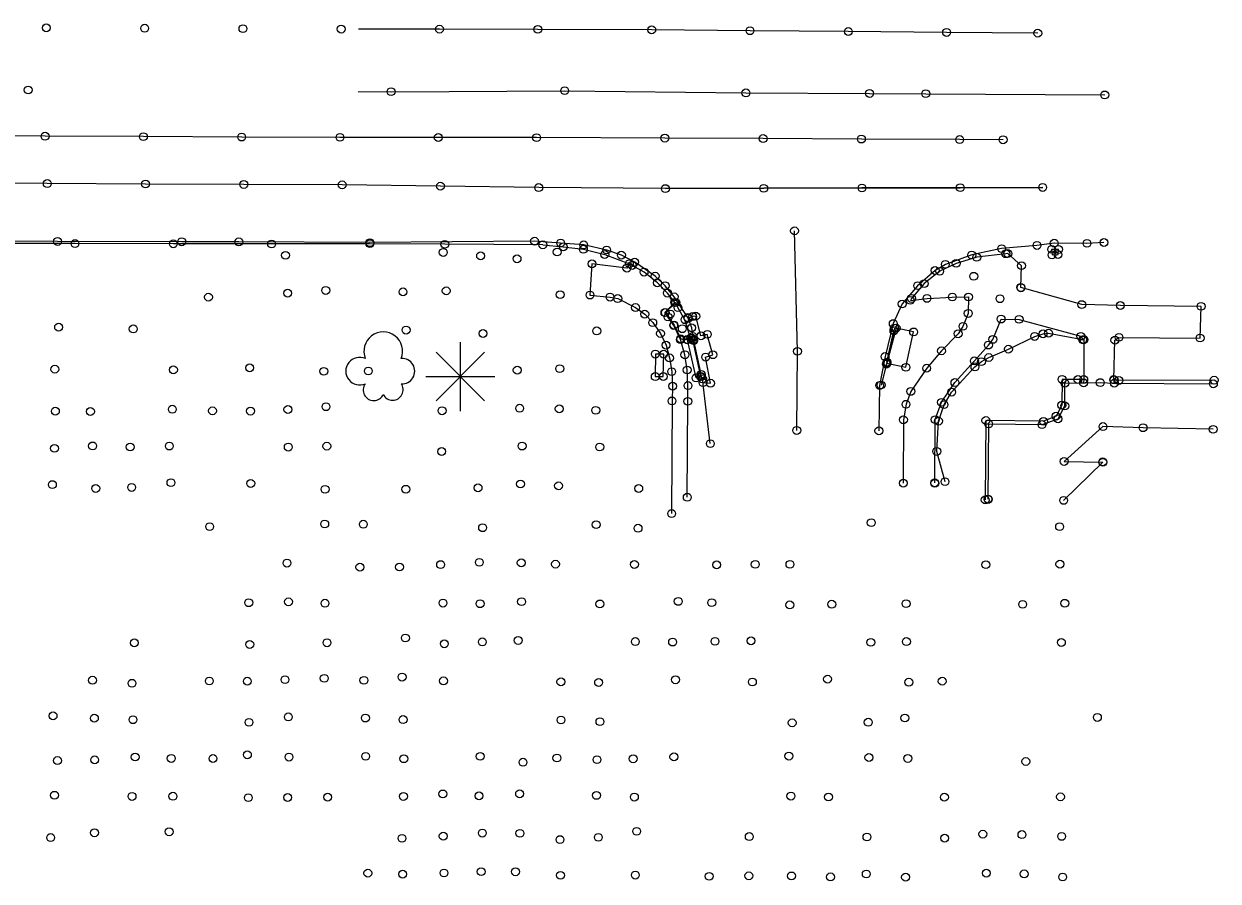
# Model space of a CAD drawing. Extents: x 20503438 to 20508873, y 7964251 to 7984667.
# Drawn here: x 20507910 to 20508213.7, y 7970338.6 to 7970556.6 of the extents above; entities that cross this region are included whole.
import ezdxf

# ---------------------------------------------------------------- set-up
doc = ezdxf.new("R2010")
doc.units = 0
for name, color, linetype in [('SurBreakLine', 7, 'Continuous'), ('SurConcreteSlab', 7, 'Continuous'), ('SurEdgeCurb', 7, 'Continuous'), ('SurEdgeRoadPaved', 7, 'Continuous'), ('SurEdgeShoulderPaved', 7, 'Continuous'), ('SurEdgeSidewalk', 7, 'Continuous'), ('SurMiscStructureLine', 7, 'Continuous'), ('SurNaturalCells', 7, 'Continuous'), ('SurPointsNonDTM', 7, 'Continuous'), ('SurSurveyPoints', 7, 'Continuous')]:
    doc.layers.add(name, color=color, linetype=linetype)

msp = doc.modelspace()

# ---------------------------------------------------------------- linework, layer by layer
at = {"layer": 'SurBreakLine'}
for points in [[(20507995, 7970539.36), (20508003.36, 7970539.32), (20508047.5, 7970539.58), (20508093.59, 7970539.01), (20508125.03, 7970538.88), (20508139.33, 7970538.81), (20508184.85, 7970538.49)], [(20508106.52, 7970453.21), (20508106.7, 7970473.31), (20508105.96, 7970503.94)]]:
    msp.add_lwpolyline(points, dxfattribs=at)
msp.add_lwpolyline([(20508079.54, 7970476.7), (20508078.1, 7970481.35), (20508076.32, 7970484.43), (20508075.76, 7970485.69), (20508073.1, 7970483.16), (20508075.31, 7970479.98), (20508077.02, 7970476.5), (20508078.61, 7970476.33)], close=True, dxfattribs=at)
at = {"layer": 'SurConcreteSlab'}
for points in [[(20508167.82, 7970554.19), (20508144.63, 7970554.39), (20508119.63, 7970554.61), (20508094.64, 7970554.82), (20508069.64, 7970555.04), (20508040.67, 7970555.17), (20508015.67, 7970555.21), (20507995.07, 7970555.24)], [(20508159, 7970527.1), (20508147.96, 7970527.15), (20508122.96, 7970527.28), (20508097.97, 7970527.4), (20508072.97, 7970527.52), (20508040.35, 7970527.64), (20508015.35, 7970527.67), (20507990.36, 7970527.71), (20507965.36, 7970527.79), (20507940.36, 7970527.89), (20507915.36, 7970528), (20507890.36, 7970528.1)], [(20508169.07, 7970514.98), (20508148.11, 7970514.92), (20508123.11, 7970514.84), (20508098.12, 7970514.76), (20508073.12, 7970514.68), (20508040.9, 7970514.94), (20508015.91, 7970515.31), (20507990.91, 7970515.65), (20507965.91, 7970515.75), (20507940.91, 7970515.85), (20507915.92, 7970515.96), (20507890.92, 7970516.06), (20507865.92, 7970516.16), (20507840.92, 7970516.26), (20507815.92, 7970516.37), (20507790.92, 7970516.47), (20507765.92, 7970516.57), (20507740.92, 7970516.67), (20507715.93, 7970516.77), (20507693.23, 7970516.87)], [(20508073.12, 7970514.68), (20508098.12, 7970514.76), (20508123.11, 7970514.84), (20508148.11, 7970514.92), (20508169.07, 7970514.98)], [(20508082.67, 7970465.36), (20508084.59, 7970465.2), (20508083.35, 7970471.85), (20508085.19, 7970472.45), (20508083.77, 7970477.63), (20508082.16, 7970477.26), (20508080.84, 7970482.24), (20508080.06, 7970482.17), (20508078.88, 7970481.73)], [(20508212.41, 7970453.49), (20508194.59, 7970453.89), (20508184.4, 7970454.18), (20508174.52, 7970445.32), (20508184.37, 7970445.1), (20508174.4, 7970435.42)]]:
    msp.add_lwpolyline(points, dxfattribs=at)
for points in [[(20508171.34, 7970499.24), (20508171.44, 7970497.82), (20508172.96, 7970497.92), (20508173.1, 7970499.22)], [(20508129.46, 7970470.28), (20508134.28, 7970469.25), (20508136.24, 7970478.24), (20508131.81, 7970479.2)], [(20508082.08, 7970466.92), (20508080.9, 7970466.56), (20508078.7, 7970476.24), (20508079.9, 7970476.64)]]:
    msp.add_lwpolyline(points, close=True, dxfattribs=at)
at = {"layer": 'SurEdgeCurb'}
for points in [[(20508041.94, 7970500.41), (20508017.01, 7970500.52), (20507997.97, 7970500.68), (20507972.97, 7970500.6), (20507947.98, 7970500.65), (20507922.98, 7970500.7), (20507897.99, 7970500.75), (20507872.99, 7970500.88), (20507869.99, 7970500.91)], [(20508041.94, 7970500.41), (20508047.15, 7970499.88), (20508052.26, 7970499.27), (20508057.69, 7970497.92), (20508063.96, 7970495.59)], [(20508084.54, 7970449.84), (20508082.55, 7970466.32), (20508082.27, 7970466.87), (20508080.21, 7970476.29), (20508080.1, 7970477.09), (20508079.8, 7970479.28), (20508078.81, 7970481.91), (20508075.34, 7970487.18), (20508073.04, 7970490)], [(20508131.36, 7970479.24), (20508129.31, 7970470.08), (20508127.97, 7970464.75)], [(20508129.47, 7970470.56), (20508131.24, 7970478.55)], [(20508082.21, 7970467.47), (20508080.31, 7970476.04)], [(20508179.5, 7970466.14), (20508178.03, 7970466.14), (20508173.99, 7970466.17), (20508173.91, 7970459.62), (20508172.48, 7970456.83), (20508169.28, 7970455.52), (20508154.62, 7970455.72), (20508154.46, 7970435.55)], [(20508155.16, 7970435.75), (20508155.33, 7970454.86), (20508168.9, 7970454.69), (20508172.96, 7970456.15), (20508174.68, 7970459.43), (20508174.74, 7970465.21), (20508179.47, 7970465.3), (20508183.7, 7970465.36), (20508187.3, 7970465.21), (20508212.48, 7970465.06)], [(20508212.68, 7970465.98), (20508188.43, 7970465.92), (20508187.13, 7970466.13)]]:
    msp.add_lwpolyline(points, dxfattribs=at)
at = {"layer": 'SurEdgeRoadPaved'}
for points in [[(20508073.04, 7970490), (20508070.52, 7970492.43), (20508065.31, 7970495.99), (20508061.93, 7970497.77), (20508058.19, 7970499.07), (20508052.34, 7970500.37), (20508046.48, 7970500.85), (20508039.84, 7970501.33), (20507997.97, 7970500.94)], [(20508184.65, 7970500.98), (20508180.33, 7970500.76), (20508172, 7970500.8), (20508167.61, 7970500.24), (20508158.63, 7970499.42), (20508151.03, 7970497.81), (20508144.31, 7970495.42), (20508141.7, 7970493.86), (20508137.27, 7970490), (20508133.32, 7970485.35), (20508131.07, 7970480.36), (20508128.98, 7970471.98), (20508127.6, 7970464.65), (20508127.42, 7970453.1)]]:
    msp.add_lwpolyline(points, dxfattribs=at)
at = {"layer": 'SurEdgeShoulderPaved'}
msp.add_lwpolyline([(20507997.97, 7970500.94), (20507964.64, 7970501.13), (20507950.12, 7970501.17), (20507918.53, 7970501.25), (20507881.67, 7970501.31), (20507870.02, 7970501.29)], dxfattribs=at)
at = {"layer": 'SurEdgeSidewalk'}
for points in [[(20508187.3, 7970465.21), (20508187.13, 7970466.13), (20508187.43, 7970476.14), (20508188.47, 7970476.87), (20508209.1, 7970476.7), (20508209.35, 7970484.75), (20508188.82, 7970484.97), (20508179.01, 7970485.19), (20508163.51, 7970489.56), (20508163.67, 7970495.09), (20508160.19, 7970498.17), (20508159.69, 7970498.13), (20508152.3, 7970497.23), (20508147.06, 7970495.68), (20508142.87, 7970493.66), (20508138.92, 7970490.52), (20508135.7, 7970486.76), (20508135.41, 7970486.27), (20508139.65, 7970486.77), (20508146.08, 7970487.12), (20508150.19, 7970487.13), (20508150.13, 7970482.95), (20508148.79, 7970479.66), (20508147.56, 7970477.78), (20508143.34, 7970473.43), (20508139.57, 7970469.02), (20508135.52, 7970463.13), (20508134.31, 7970459.85), (20508133.65, 7970455.91), (20508133.62, 7970439.8)], [(20508078.68, 7970436.22), (20508078.81, 7970460.6), (20508078.86, 7970464.61), (20508078.66, 7970468.57), (20508078.08, 7970472.44), (20508076.95, 7970476.28), (20508075.22, 7970479.9), (20508073, 7970483.16), (20508075.52, 7970485.74), (20508073.62, 7970488.12), (20508071.09, 7970490.72), (20508067.69, 7970493.46), (20508064.64, 7970495.15), (20508063.96, 7970495.59), (20508063.33, 7970494.47), (20508054.44, 7970495.55), (20508053.94, 7970487.62), (20508059.03, 7970487.1), (20508061, 7970486.73), (20508065.52, 7970484.44), (20508067.87, 7970482.76), (20508069.89, 7970480.6), (20508071.86, 7970477.84), (20508073.27, 7970474.88), (20508074.16, 7970471.64), (20508074.72, 7970468.15), (20508074.96, 7970464.45), (20508074.8, 7970460.7), (20508074.7, 7970432.07)], [(20508141.6, 7970439.88), (20508141.74, 7970455.95), (20508143.35, 7970460.35), (20508146.75, 7970465.37), (20508151.71, 7970470.88), (20508155.27, 7970474.91), (20508156.38, 7970476.35), (20508158.48, 7970481.52), (20508163.07, 7970481.44), (20508178.78, 7970477.13), (20508179.37, 7970476.19), (20508179.56, 7970476.29), (20508179.5, 7970466.14), (20508179.47, 7970465.3)]]:
    msp.add_lwpolyline(points, dxfattribs=at)
at = {"layer": 'SurMiscStructureLine'}
msp.add_lwpolyline([(20508144.23, 7970440.17), (20508142.13, 7970447.86), (20508142.58, 7970455.57), (20508143.97, 7970459.75), (20508145.91, 7970462.94), (20508151.84, 7970469.35), (20508153.48, 7970470.69), (20508155.37, 7970471.75), (20508160.36, 7970473.86), (20508167.03, 7970477.1), (20508169.16, 7970477.76), (20508170.56, 7970477.92), (20508179.24, 7970476.28)], dxfattribs=at)
msp.add_lwpolyline([(20508072.58, 7970466.92), (20508072.68, 7970472.6), (20508070.56, 7970472.61), (20508070.54, 7970466.9)], close=True, dxfattribs=at)
at = {"layer": 'SurNaturalCells'}
for p, q in [((20508020.97, 7970458.14), (20508020.97, 7970475.62)), ((20508014.79, 7970460.7), (20508027.15, 7970473.06)), ((20508027.15, 7970460.7), (20508014.79, 7970473.06)), ((20508012.23, 7970466.88), (20508029.71, 7970466.88)), ((20508020.97, 7970466.88), (20508020.97, 7970466.88))]:
    msp.add_line(p, q, dxfattribs=at)
for centre, radius, start, end in [((20508001.37, 7970473.31), 4.92, 338.2051, 201.7949), ((20507995.35, 7970468.28), 3.51, 65.4824, 294.5175), ((20508006.17, 7970468.28), 3.21, 265.9982, 94.0018), ((20507998.94, 7970463.46), 2.68, 142.7501, 335.3223), ((20508003.76, 7970463.54), 2.67, 206.5242, 35.4033)]:
    msp.add_arc(centre, radius, start, end, dxfattribs=at)
at = {"layer": 'SurPointsNonDTM'}
for centre in [(20508167.03, 7970477.1), (20508169.16, 7970477.76), (20508170.56, 7970477.92), (20508160.36, 7970473.86), (20508179.24, 7970476.28), (20508070.56, 7970472.61), (20508072.68, 7970472.6), (20508153.48, 7970470.69), (20508155.37, 7970471.75), (20508151.84, 7970469.35), (20508070.54, 7970466.9), (20508072.58, 7970466.92), (20508145.91, 7970462.94), (20508143.97, 7970459.75), (20508142.58, 7970455.57), (20508142.13, 7970447.86), (20508144.23, 7970440.17)]:
    msp.add_circle(centre, 1, dxfattribs=at)
at = {"layer": 'SurSurveyPoints'}
for centre in [(20507915.68, 7970555.56), (20507940.68, 7970555.45), (20507965.68, 7970555.34), (20507990.67, 7970555.24), (20508015.67, 7970555.21), (20508040.67, 7970555.17), (20508069.64, 7970555.04), (20508094.64, 7970554.82), (20508119.63, 7970554.61), (20508144.63, 7970554.39), (20508167.82, 7970554.19), (20507911.07, 7970539.76), (20508003.36, 7970539.32), (20508047.5, 7970539.58), (20508093.59, 7970539.01), (20508125.03, 7970538.88), (20508139.33, 7970538.81), (20508184.85, 7970538.49), (20507915.36, 7970528), (20507940.36, 7970527.89), (20507965.36, 7970527.79), (20507990.36, 7970527.71), (20508015.35, 7970527.67), (20508040.35, 7970527.64), (20508072.97, 7970527.52), (20508097.97, 7970527.4), (20508122.96, 7970527.28), (20508147.96, 7970527.15), (20508159, 7970527.1), (20507915.92, 7970515.96), (20507940.91, 7970515.85), (20507965.91, 7970515.75), (20507990.91, 7970515.65), (20508015.91, 7970515.31), (20508040.9, 7970514.94), (20508073.12, 7970514.68), (20508073.12, 7970514.68), (20508098.12, 7970514.76), (20508098.12, 7970514.76), (20508123.11, 7970514.84), (20508123.11, 7970514.84), (20508148.11, 7970514.92), (20508148.11, 7970514.92), (20508169.07, 7970514.98), (20508169.07, 7970514.98), (20508105.96, 7970503.94), (20507918.53, 7970501.25), (20507950.12, 7970501.17), (20507964.64, 7970501.13), (20507997.97, 7970500.94), (20507997.97, 7970500.94), (20508039.84, 7970501.33), (20508046.48, 7970500.85), (20508172, 7970500.8), (20508180.33, 7970500.76), (20508184.65, 7970500.98), (20507922.98, 7970500.7), (20507947.98, 7970500.65), (20507972.97, 7970500.6), (20507976.51, 7970497.72), (20507997.97, 7970500.68), (20508016.62, 7970498.46), (20508017.01, 7970500.52), (20508041.94, 7970500.41), (20508041.94, 7970500.41), (20508045.58, 7970498.56), (20508047.15, 7970499.88), (20508052.26, 7970499.27), (20508052.34, 7970500.37), (20508057.69, 7970497.92), (20508058.19, 7970499.07), (20508061.93, 7970497.77), (20508151.03, 7970497.81), (20508158.63, 7970499.42), (20508159.69, 7970498.13), (20508160.19, 7970498.17), (20508167.61, 7970500.24), (20508171.34, 7970499.24), (20508171.44, 7970497.82), (20508172.96, 7970497.92), (20508173.1, 7970499.22), (20508026.12, 7970497.59), (20508035.39, 7970496.84), (20508054.44, 7970495.55), (20508063.96, 7970495.59), (20508063.96, 7970495.59), (20508064.64, 7970495.15), (20508065.31, 7970495.99), (20508144.31, 7970495.42), (20508147.06, 7970495.68), (20508152.3, 7970497.23), (20508163.67, 7970495.09), (20508063.33, 7970494.47), (20508067.69, 7970493.46), (20508070.52, 7970492.43), (20508141.7, 7970493.86), (20508142.87, 7970493.66), (20508151.54, 7970492.39), (20507986.74, 7970488.8), (20508017.37, 7970488.69), (20508071.09, 7970490.72), (20508073.04, 7970490), (20508137.27, 7970490), (20508138.92, 7970490.52), (20508163.51, 7970489.56), (20508163.55, 7970489.47), (20507956.91, 7970487.09), (20507977.05, 7970488.1), (20508006.39, 7970488.43), (20508046.36, 7970487.72), (20508053.94, 7970487.62), (20508059.03, 7970487.1), (20508061, 7970486.73), (20508073.62, 7970488.12), (20508075.34, 7970487.18), (20508075.52, 7970485.74), (20508075.76, 7970485.69), (20508135.41, 7970486.27), (20508135.7, 7970486.76), (20508139.65, 7970486.77), (20508146.08, 7970487.12), (20508150.19, 7970487.13), (20508158.21, 7970486.69), (20508065.52, 7970484.44), (20508067.87, 7970482.76), (20508073, 7970483.16), (20508073.1, 7970483.16), (20508074.38, 7970482.8), (20508076.32, 7970484.43), (20508133.32, 7970485.35), (20508150.13, 7970482.95), (20508179.01, 7970485.19), (20508188.82, 7970484.97), (20508209.35, 7970484.75), (20507918.8, 7970479.46), (20508069.89, 7970480.6), (20508073.79, 7970482.03), (20508075.22, 7970479.9), (20508075.31, 7970479.98), (20508078.1, 7970481.35), (20508078.81, 7970481.91), (20508078.88, 7970481.73), (20508080.06, 7970482.17), (20508080.84, 7970482.24), (20508131.07, 7970480.36), (20508148.79, 7970479.66), (20508158.48, 7970481.52), (20508163.07, 7970481.44), (20507937.78, 7970479.01), (20508007.17, 7970478.71), (20508026.74, 7970477.85), (20508055.66, 7970478.5), (20508071.86, 7970477.84), (20508077.02, 7970476.5), (20508077.41, 7970479.06), (20508079.54, 7970476.7), (20508079.8, 7970479.28), (20508079.9, 7970476.64), (20508080.1, 7970477.09), (20508082.16, 7970477.26), (20508083.77, 7970477.63), (20508131.24, 7970478.55), (20508131.36, 7970479.24), (20508131.81, 7970479.2), (20508136.24, 7970478.24), (20508147.56, 7970477.78), (20508178.78, 7970477.13), (20508188.47, 7970476.87), (20508209.1, 7970476.7), (20508073.27, 7970474.88), (20508076.95, 7970476.28), (20508078.61, 7970476.33), (20508078.7, 7970476.24), (20508080.21, 7970476.29), (20508080.31, 7970476.04), (20508143.34, 7970473.43), (20508155.27, 7970474.91), (20508156.38, 7970476.35), (20508179.37, 7970476.19), (20508179.56, 7970476.29), (20508187.43, 7970476.14), (20508074.16, 7970471.64), (20508078.08, 7970472.44), (20508083.35, 7970471.85), (20508085.19, 7970472.45), (20508106.7, 7970473.31), (20508128.98, 7970471.98), (20508129.47, 7970470.56), (20508151.71, 7970470.88), (20507917.84, 7970468.77), (20507948, 7970468.61), (20507967.39, 7970469.11), (20507986.24, 7970468.23), (20507997.57, 7970468.31), (20508035.44, 7970468.52), (20508046.25, 7970468.91), (20508074.72, 7970468.15), (20508078.66, 7970468.57), (20508082.21, 7970467.47), (20508129.31, 7970470.08), (20508129.46, 7970470.28), (20508134.28, 7970469.25), (20508139.57, 7970469.02), (20508074.96, 7970464.45), (20508078.86, 7970464.61), (20508080.9, 7970466.56), (20508082.08, 7970466.92), (20508082.27, 7970466.87), (20508082.55, 7970466.32), (20508082.67, 7970465.36), (20508084.59, 7970465.2), (20508127.6, 7970464.65), (20508127.97, 7970464.75), (20508146.75, 7970465.37), (20508173.99, 7970466.17), (20508174.74, 7970465.21), (20508178.03, 7970466.14), (20508179.47, 7970465.3), (20508179.5, 7970466.14), (20508183.7, 7970465.36), (20508187.13, 7970466.13), (20508187.23, 7970466.05), (20508187.3, 7970465.21), (20508188.43, 7970465.92), (20508212.48, 7970465.06), (20508212.68, 7970465.98), (20508135.52, 7970463.13), (20507947.72, 7970458.59), (20507957.94, 7970458.19), (20507977.11, 7970458.52), (20507986.8, 7970459.23), (20508016.33, 7970458.2), (20508036.05, 7970458.84), (20508046.12, 7970458.69), (20508055.4, 7970458.32), (20508074.8, 7970460.7), (20508078.81, 7970460.6), (20508134.31, 7970459.85), (20508143.35, 7970460.35), (20508173.91, 7970459.62), (20508174.68, 7970459.43), (20507917.98, 7970458.09), (20507926.89, 7970458.02), (20507967.6, 7970458.12), (20508133.65, 7970455.91), (20508141.74, 7970455.95), (20508154.62, 7970455.72), (20508169.28, 7970455.52), (20508172.48, 7970456.83), (20508172.96, 7970456.15), (20508106.52, 7970453.21), (20508127.42, 7970453.1), (20508155.33, 7970454.86), (20508168.9, 7970454.69), (20508184.4, 7970454.18), (20508194.59, 7970453.89), (20508212.41, 7970453.49), (20507927.44, 7970449.26), (20507946.96, 7970449.23), (20507987.01, 7970449.21), (20508036.67, 7970449.23), (20508084.54, 7970449.84), (20507917.76, 7970448.65), (20507937, 7970449), (20507977.21, 7970448.97), (20508016.22, 7970447.84), (20508056.42, 7970449), (20508174.52, 7970445.32), (20508184.34, 7970445.21), (20508184.37, 7970445.1), (20507917.22, 7970439.43), (20507928.25, 7970438.45), (20507937.39, 7970438.71), (20507947.37, 7970439.92), (20507967.67, 7970439.72), (20507986.57, 7970438.23), (20508007.11, 7970438.24), (20508025.47, 7970438.61), (20508036.26, 7970439.59), (20508045.94, 7970439.13), (20508066.33, 7970438.44), (20508133.62, 7970439.8), (20508141.6, 7970439.88), (20508141.63, 7970439.76), (20508078.68, 7970436.22), (20508154.46, 7970435.55), (20508155.16, 7970435.75), (20508155.18, 7970435.67), (20508174.4, 7970435.42), (20508074.7, 7970432.07), (20507957.21, 7970428.74), (20507986.48, 7970429.42), (20507996.3, 7970429.35), (20508026.63, 7970428.47), (20508055.5, 7970429.25), (20508066.16, 7970428.34), (20508125.46, 7970429.75), (20508173.37, 7970428.73), (20507976.88, 7970419.48), (20508015.95, 7970419.09), (20508025.8, 7970419.66), (20508036.46, 7970419.55), (20508045.17, 7970419.21), (20508065.24, 7970419.13), (20508086.16, 7970419.03), (20508095.96, 7970419.16), (20508104.79, 7970419.17), (20508154.62, 7970419.07), (20508173.45, 7970419.21), (20507995.42, 7970418.44), (20508005.5, 7970418.48), (20507977.27, 7970409.64), (20508036.54, 7970409.67), (20508076.38, 7970409.74), (20507967.16, 7970409.4), (20507986.54, 7970409.27), (20508016.55, 7970409.31), (20508025.99, 7970409.15), (20508056.45, 7970409.09), (20508084.91, 7970409.42), (20508104.75, 7970408.85), (20508115.43, 7970409.01), (20508134.33, 7970409.17), (20508163.97, 7970408.99), (20508174.69, 7970409.26), (20507938.06, 7970399.2), (20507967.41, 7970398.79), (20507987.06, 7970399.22), (20508007, 7970400.44), (20508016.89, 7970398.96), (20508026.56, 7970399.44), (20508035.68, 7970399.82), (20508065.48, 7970399.53), (20508074.95, 7970399.4), (20508085.73, 7970399.58), (20508094.89, 7970399.72), (20508125.37, 7970399.33), (20508134.41, 7970399.53), (20508173.82, 7970399.3), (20507927.42, 7970389.69), (20507937.47, 7970388.92), (20507957.13, 7970389.5), (20507966.79, 7970389.45), (20507976.38, 7970389.84), (20507986.35, 7970390.18), (20507996.44, 7970389.68), (20508006.15, 7970390.49), (20508016.69, 7970389.52), (20508046.54, 7970389.29), (20508056.13, 7970389.13), (20508075.68, 7970389.82), (20508095.24, 7970389.25), (20508114.35, 7970389.98), (20508135.02, 7970389.19), (20508143.51, 7970389.45), (20507917.39, 7970380.65), (20507927.9, 7970380.04), (20507937.73, 7970379.66), (20507977.23, 7970380.37), (20507996.83, 7970380.08), (20508006.41, 7970379.69), (20508046.56, 7970379.59), (20508134.02, 7970380.1), (20508182.98, 7970380.24), (20507967.21, 7970379), (20508056.47, 7970379.16), (20508105.35, 7970378.86), (20508124.7, 7970379.02), (20507938.27, 7970370.19), (20507966.81, 7970370.74), (20507977.39, 7970370.16), (20507996.89, 7970370.35), (20508026.02, 7970370.34), (20508075.28, 7970370.23), (20508104.52, 7970370.41), (20507918.52, 7970369.27), (20507927.97, 7970369.45), (20507947.45, 7970369.82), (20507958.06, 7970369.79), (20508006.59, 7970369.74), (20508036.9, 7970368.85), (20508045.53, 7970369.92), (20508055.72, 7970369.51), (20508064.92, 7970369.73), (20508124.87, 7970370.05), (20508134.77, 7970369.82), (20508164.78, 7970369.03), (20507917.75, 7970360.45), (20507937.48, 7970360.16), (20507947.87, 7970360.2), (20507967.05, 7970359.84), (20507977.06, 7970359.89), (20507987.23, 7970359.97), (20508006.5, 7970360.16), (20508016.52, 7970360.79), (20508025.72, 7970360.3), (20508036.04, 7970360.81), (20508055.59, 7970360.42), (20508065.23, 7970359.99), (20508105.04, 7970360.24), (20508114.6, 7970360.01), (20508144.08, 7970359.96), (20508173.6, 7970360.06), (20507916.77, 7970349.69), (20507927.93, 7970350.92), (20507946.92, 7970351.17), (20508006.14, 7970349.51), (20508016.62, 7970350.05), (20508026.55, 7970350.83), (20508036.12, 7970350.78), (20508046.31, 7970349.18), (20508056.06, 7970349.75), (20508065.82, 7970351.29), (20508094.45, 7970349.95), (20508124.37, 7970349.85), (20508144.14, 7970349.55), (20508153.84, 7970350.57), (20508163.79, 7970350.46), (20508173.89, 7970350), (20507997.45, 7970340.65), (20508006.31, 7970340.39), (20508016.82, 7970340.7), (20508026.27, 7970341.02), (20508034.99, 7970341.01), (20508046.44, 7970340.1), (20508065.46, 7970340.16), (20508084.26, 7970339.85), (20508094.34, 7970339.98), (20508105.18, 7970339.94), (20508124.2, 7970340.44), (20508154.73, 7970340.64), (20508164.35, 7970340.46), (20508115.11, 7970339.69), (20508134.2, 7970339.63), (20508174.14, 7970339.67)]:
    msp.add_circle(centre, 1, dxfattribs=at)

doc.saveas('drawing.dxf')
